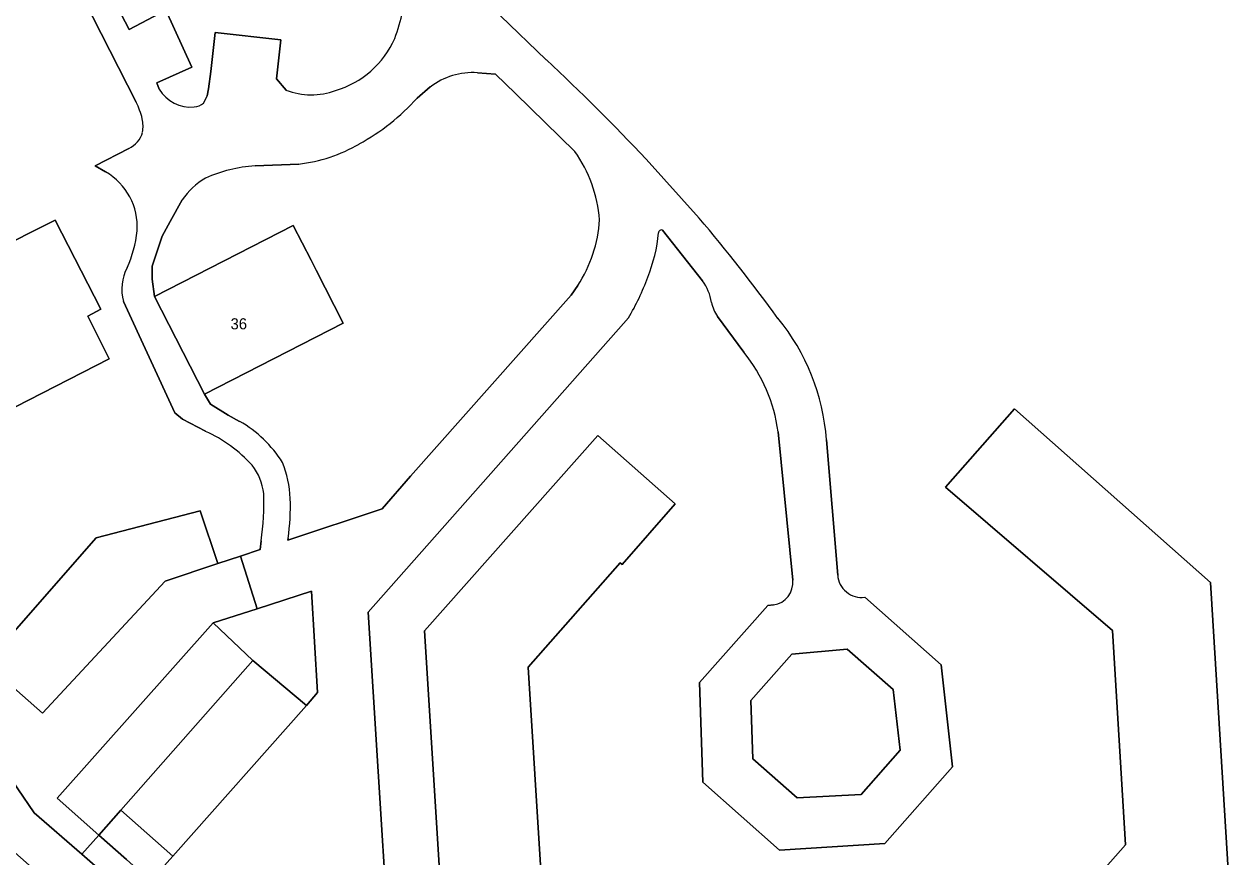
# Model space of a CAD drawing. Extents: x 162073 to 163043, y 381818 to 382561.
# Drawn here: x 162706.4 to 162815.3, y 382192.3 to 382267.5 of the extents above; entities that cross this region are included whole.
import ezdxf

# ---------------------------------------------------------------- set-up
doc = ezdxf.new("R2010")
doc.units = 0
for name, color, linetype in [('IMGEO_Erf', 7, 'Continuous'), ('IMGEO_Pand', 7, 'Continuous'), ('IMGEO_Pand_nummerreeks', 7, 'Continuous'), ('IMGEO_Parkeervlak_halfverhard', 7, 'Continuous'), ('IMGEO_Rijbaan_lokaal_halfverhard', 7, 'Continuous'), ('IMGEO_Rijbaan_lokaal_open', 7, 'Continuous')]:
    doc.layers.add(name, color=color, linetype=linetype)

msp = doc.modelspace()

# ---------------------------------------------------------------- linework, layer by layer
at = {"layer": 'IMGEO_Erf'}
for points in [[(162716.54, 382260.48), (162710.99, 382271.38), (162685.25, 382320.78)], [(162716.52, 382300.7), (162689.5, 382317.47), (162713.33, 382271.99), (162715.9, 382267.03), (162719.22, 382268.78), (162721.57, 382263.65), (162718.41, 382262.21), (162718.63, 382261.64)], [(162759.12, 382284.52), (162757.53, 382281.85), (162756.44, 382279.83), (162754.59, 382276.4), (162752.86, 382273.56), (162751.96, 382272.32), (162750.71, 382270.65), (162749.67, 382269.37), (162749.48, 382269.15), (162749.43, 382268.99), (162749.43, 382268.6), (162749.48, 382268.28), (162753.61, 382264.31)], [(162722.63, 382260.38), (162722.96, 382261.04), (162723.06, 382261.68), (162723.28, 382263.26), (162723.68, 382266.77), (162729.61, 382266.1), (162729.22, 382262.58), (162730.08, 382261.56)], [(162756.18, 382256.02), (162750.82, 382261.26), (162749.03, 382263), (162747.38, 382263.14)], [(162743.11, 382261.85), (162741.93, 382260.85)], [(162713.76, 382254.18), (162712.83, 382254.73), (162715.86, 382256.3)], [(162731.23, 382254.88), (162727.28, 382254.71)], [(162762.64, 382255.32), (162767.43, 382250)], [(162720.7, 382251.64), (162719.6, 382249.68), (162718.88, 382248.38), (162717.98, 382245.65), (162717.99, 382244.47), (162718.19, 382242.91), (162730.74, 382249.34), (162732.34, 382246.21), (162732.8, 382245.31), (162735.25, 382240.52), (162722.7, 382234.1), (162723.26, 382233.18), (162724.86, 382232.2), (162725.89, 382231.63)], [(162767.72, 382244.33), (162764.12, 382248.92)], [(162730.27, 382221.06), (162730.24, 382220.89), (162738.76, 382223.73), (162741.34, 382226.68), (162755.85, 382243.03), (162756.45, 382243.9)], [(162722.81, 382230.74), (162720.72, 382231.83), (162720.03, 382232.41), (162715.38, 382242.47)], [(162761.03, 382240.98), (162760.58, 382240.47), (162737.52, 382214.41), (162740.18, 382171.69)], [(162771.47, 382237.88), (162769.08, 382241.12)], [(162793.11, 382178.82), (162805.96, 382193.37), (162804.77, 382212.73), (162789.7, 382225.68), (162795.92, 382232.77), (162813.63, 382217.09), (162815.3, 382190.13)], [(162775.88, 382217.29), (162774.57, 382230.7)], [(162744.29, 382185.75), (162742.6, 382212.72), (162758.26, 382230.37), (162765.27, 382224.18), (162760.45, 382218.69), (162760.27, 382218.85), (162751.98, 382209.43), (162753.18, 382190.1)], [(162778.92, 382229.96), (162779.95, 382217.75)], [(162702.96, 382209.77), (162712.91, 382221.1), (162722.33, 382223.55), (162723.93, 382218.79), (162725.97, 382219.47), (162727.73, 382220.05), (162727.83, 382220.84)], [(162782.39, 382215.75), (162789.31, 382209.64), (162790.33, 382200.43), (162784.22, 382193.49), (162774.68, 382192.89), (162767.77, 382199.04), (162767.45, 382208.05), (162773.63, 382214.99), (162774.14, 382215.05)], [(162704.21, 382193.87), (162712.66, 382186.41), (162726.64, 382174.34), (162729.13, 382177.2), (162711.63, 382192.52), (162707.33, 382196.28), (162701.37, 382204.95)]]:
    msp.add_lwpolyline(points, dxfattribs=at)
for points in [[(162667.48, 382260.68), (162671.97, 382256.43), (162672.98, 382257.51), (162691.62, 382240.98), (162709.22, 382249.82), (162713.34, 382241.76), (162712.16, 382241.13), (162714.09, 382237.28), (162689.83, 382224.87), (162659.77, 382251.85)], [(162732.39, 382216.29), (162727.48, 382214.71), (162723.49, 382213.43), (162727.07, 382210.04), (162731.93, 382205.96), (162732.94, 382207.13)], [(162782.06, 382197.93), (162785.6, 382201.93), (162784.96, 382207.4), (162780.81, 382211.06), (162775.8, 382210.61), (162772.1, 382206.42), (162772.28, 382201.15), (162776.28, 382197.62)]]:
    msp.add_lwpolyline(points, close=True, dxfattribs=at)
for centre, radius, start, end in [((162721.88, 382272.88), 19.21, 339.764, 355.015), ((162732.19, 382269.62), 8.43, 286.3504, 336.3166), ((162607.11, 382108.26), 214.05, 43.3969, 46.8067), ((162746.99, 382256.74), 6.41, 86.5204, 127.2642), ((162721.48, 382263.37), 3.34, 211.1218, 275.242), ((162732.37, 382267.67), 6.53, 249.4614, 289.6439), ((162707.7, 382256.46), 9.72, 14.978, 24.445), ((162721.51, 382261.97), 1.95, 278.2811, 305.0152), ((162726.97, 382274.32), 20.13, 298.9151, 317.986), ((162713.95, 382258.25), 3.21, 351.0379, 12.9895), ((162715.01, 382258.32), 2.19, 292.9148, 344.8536), ((162729.56, 382269.07), 14.29, 276.6834, 300.0046), ((162746.28, 382248.94), 12.17, 4.2859, 35.5669), ((162727.98, 382242.17), 12.56, 93.1859, 114.3194), ((162710.92, 382249.22), 5.72, 356.1937, 60.1605), ((162725.99, 382248.09), 6.37, 120.0098, 146.1372), ((162746.24, 382250.58), 12.2, 326.8168, 356.5908), ((162662.26, 382160.08), 138.36, 35.7638, 40.5311), ((162706.43, 382249.8), 10.23, 335.2813, 354.6435), ((162749.84, 382249.94), 13.97, 337.7791, 354.7939), ((162764.03, 382248.65), 0.281, 72.3517, 175.8911), ((162719.35, 382243.56), 4.12, 151.5865, 195.3993), ((162743.66, 382251.45), 20.28, 328.934, 340.4433), ((162764.54, 382241.84), 4.03, 7.8209, 38.076), ((162771.81, 382243.02), 3.33, 190.951, 214.7891), ((162759.43, 382228.55), 19.55, 4.1372, 39.3703), ((162759.99, 382228.68), 14.71, 7.8554, 38.6957), ((162717.57, 382219.12), 12.74, 42.1377, 65.7364), ((162720.33, 382221.96), 11.16, 32.3006, 60.1018), ((162723.12, 382224.59), 4.97, 6.063, 38.2654), ((162721.27, 382224.37), 9.2, 1.9255, 22.7242), ((162705.37, 382224.2), 22.71, 351.4991, 2.315), ((162708.96, 382224.04), 21.52, 352.0378, 1.6973), ((162782.11, 382217.9), 2.17, 183.9582, 277.4349), ((162773.87, 382217.05), 2.02, 277.6405, 6.7833)]:
    msp.add_arc(centre, radius, start, end, dxfattribs=at)
at = {"layer": 'IMGEO_Pand'}
for points in [[(162709.22, 382249.82), (162691.62, 382240.98), (162672.98, 382257.51), (162671.97, 382256.43), (162667.48, 382260.68), (162659.77, 382251.85), (162689.83, 382224.87), (162714.09, 382237.28), (162712.16, 382241.13), (162713.34, 382241.76)], [(162732.34, 382246.21), (162730.74, 382249.34), (162718.19, 382242.91), (162722.7, 382234.1), (162735.25, 382240.52), (162732.8, 382245.31)], [(162719.85, 382192.35), (162731.93, 382205.96), (162727.07, 382210.04), (162715.14, 382196.5)], [(162719.85, 382192.35), (162715.14, 382196.5), (162713.16, 382194.25), (162715.65, 382192.04), (162717.84, 382190.09)]]:
    msp.add_lwpolyline(points, close=True, dxfattribs=at)
for points in [[(162815.3, 382190.13), (162813.63, 382217.09), (162795.92, 382232.77), (162789.7, 382225.68), (162804.77, 382212.73), (162805.96, 382193.37), (162793.11, 382178.82)], [(162753.18, 382190.1), (162751.98, 382209.43), (162760.27, 382218.85), (162760.45, 382218.69), (162765.27, 382224.18), (162758.26, 382230.37), (162742.6, 382212.72), (162744.29, 382185.75)]]:
    msp.add_lwpolyline(points, dxfattribs=at)
at = {"layer": 'IMGEO_Parkeervlak_halfverhard'}
for points in [[(162719.15, 382217.2), (162723.93, 382218.79), (162722.33, 382223.55), (162712.91, 382221.1), (162702.96, 382209.77), (162704.47, 382208.45), (162708.08, 382205.28)], [(162727.07, 382210.04), (162723.49, 382213.43), (162709.4, 382197.6), (162713.16, 382194.25), (162715.14, 382196.5)]]:
    msp.add_lwpolyline(points, close=True, dxfattribs=at)
at = {"layer": 'IMGEO_Rijbaan_lokaal_halfverhard'}
msp.add_lwpolyline([(162723.49, 382213.43), (162727.48, 382214.71), (162725.97, 382219.47), (162723.93, 382218.79), (162719.15, 382217.2), (162708.08, 382205.28), (162704.47, 382208.45), (162701.37, 382204.95), (162707.33, 382196.28), (162711.63, 382192.52), (162713.16, 382194.25), (162709.4, 382197.6)], close=True, dxfattribs=at)
at = {"layer": 'IMGEO_Rijbaan_lokaal_open'}
for points in [[(162685.25, 382320.78), (162710.99, 382271.38), (162716.54, 382260.48)], [(162718.63, 382261.64), (162718.41, 382262.21), (162721.57, 382263.65), (162719.22, 382268.78), (162715.9, 382267.03), (162713.33, 382271.99), (162689.5, 382317.47)], [(162753.61, 382264.31), (162749.48, 382268.28), (162747.2, 382270.48)], [(162730.08, 382261.56), (162729.22, 382262.58), (162729.61, 382266.1), (162723.68, 382266.77), (162723.28, 382263.26), (162723.06, 382261.68), (162722.96, 382261.04), (162722.63, 382260.38)], [(162747.38, 382263.14), (162749.03, 382263)], [(162749.03, 382263), (162750.82, 382261.26), (162756.18, 382256.02)], [(162741.93, 382260.85), (162743.11, 382261.85)], [(162715.86, 382256.3), (162712.83, 382254.73), (162713.76, 382254.18)], [(162727.28, 382254.71), (162731.23, 382254.88)], [(162767.43, 382250), (162762.64, 382255.32)], [(162725.89, 382231.63), (162724.86, 382232.2), (162723.26, 382233.18), (162722.7, 382234.1), (162718.19, 382242.91), (162717.99, 382244.47), (162717.98, 382245.65), (162718.88, 382248.38), (162719.6, 382249.68), (162720.7, 382251.64)], [(162764.12, 382248.92), (162767.72, 382244.33)], [(162756.45, 382243.9), (162755.85, 382243.03), (162741.34, 382226.68), (162738.76, 382223.73), (162730.24, 382220.89), (162730.27, 382221.06)], [(162715.38, 382242.47), (162720.03, 382232.41), (162720.72, 382231.83), (162722.81, 382230.74)], [(162727.83, 382220.84), (162727.73, 382220.05), (162725.97, 382219.47), (162727.48, 382214.71), (162732.39, 382216.29), (162732.94, 382207.13), (162731.93, 382205.96), (162719.85, 382192.35), (162717.84, 382190.09), (162715.65, 382192.04), (162713.16, 382194.25), (162711.63, 382192.52), (162729.13, 382177.2), (162731.51, 382179.92), (162739.58, 382172.88), (162737.2, 382170.15), (162742.94, 382165.12), (162744.96, 382167.36), (162740.18, 382171.69), (162737.52, 382214.41), (162760.58, 382240.47), (162761.03, 382240.98)], [(162769.08, 382241.12), (162771.47, 382237.88)], [(162774.57, 382230.7), (162775.88, 382217.29)], [(162779.95, 382217.75), (162778.92, 382229.96)], [(162774.14, 382215.05), (162773.63, 382214.99), (162767.45, 382208.05), (162767.77, 382199.04), (162774.68, 382192.89), (162784.22, 382193.49), (162790.33, 382200.43), (162789.31, 382209.64), (162782.39, 382215.75)]]:
    msp.add_lwpolyline(points, dxfattribs=at)
msp.add_lwpolyline([(162784.96, 382207.4), (162785.6, 382201.93), (162782.06, 382197.93), (162776.28, 382197.62), (162772.28, 382201.15), (162772.1, 382206.42), (162775.8, 382210.61), (162780.81, 382211.06)], close=True, dxfattribs=at)
for centre, radius, start, end in [((162721.88, 382272.88), 19.21, 339.764, 355.015), ((162732.19, 382269.62), 8.43, 286.3504, 336.3166), ((162607.11, 382108.26), 214.05, 43.3969, 46.8067), ((162746.99, 382256.74), 6.41, 86.5204, 127.2642), ((162721.48, 382263.37), 3.34, 211.1218, 275.242), ((162732.37, 382267.67), 6.53, 249.4614, 289.6439), ((162707.7, 382256.46), 9.72, 14.978, 24.445), ((162721.51, 382261.97), 1.95, 278.2811, 305.0152), ((162726.97, 382274.32), 20.13, 298.9151, 317.986), ((162713.95, 382258.25), 3.21, 351.0379, 12.9895), ((162715.01, 382258.32), 2.19, 292.9148, 344.8536), ((162729.56, 382269.07), 14.29, 276.6834, 300.0046), ((162746.28, 382248.94), 12.17, 4.2859, 35.5669), ((162727.98, 382242.17), 12.56, 93.1859, 114.3194), ((162710.92, 382249.22), 5.72, 356.1937, 60.1605), ((162725.99, 382248.09), 6.37, 120.0098, 146.1372), ((162746.24, 382250.58), 12.2, 326.8168, 356.5908), ((162662.26, 382160.08), 138.36, 35.7638, 40.5311), ((162706.43, 382249.8), 10.23, 335.2813, 354.6435), ((162749.84, 382249.94), 13.97, 337.7791, 354.7939), ((162764.03, 382248.65), 0.281, 72.3517, 175.8911), ((162719.35, 382243.56), 4.12, 151.5865, 195.3993), ((162743.66, 382251.45), 20.28, 328.934, 340.4433), ((162764.54, 382241.84), 4.03, 7.8209, 38.076), ((162771.81, 382243.02), 3.33, 190.951, 214.7891), ((162759.43, 382228.55), 19.55, 4.1372, 39.3703), ((162759.99, 382228.68), 14.71, 7.8554, 38.6957), ((162717.57, 382219.12), 12.74, 42.1377, 65.7364), ((162720.33, 382221.96), 11.16, 32.3006, 60.1018), ((162723.12, 382224.59), 4.97, 6.063, 38.2654), ((162721.27, 382224.37), 9.2, 1.9255, 22.7242), ((162705.37, 382224.2), 22.71, 351.4991, 2.315), ((162708.96, 382224.04), 21.52, 352.0378, 1.6973), ((162782.11, 382217.9), 2.17, 183.9582, 277.4349), ((162773.87, 382217.05), 2.02, 277.6405, 6.7833)]:
    msp.add_arc(centre, radius, start, end, dxfattribs=at)

# ---------------------------------------------------------------- texts
at = {"layer": 'IMGEO_Pand_nummerreeks'}
msp.add_text('36', height=1, dxfattribs=at).set_placement((162725.07, 382239.95))

doc.saveas('drawing.dxf')
